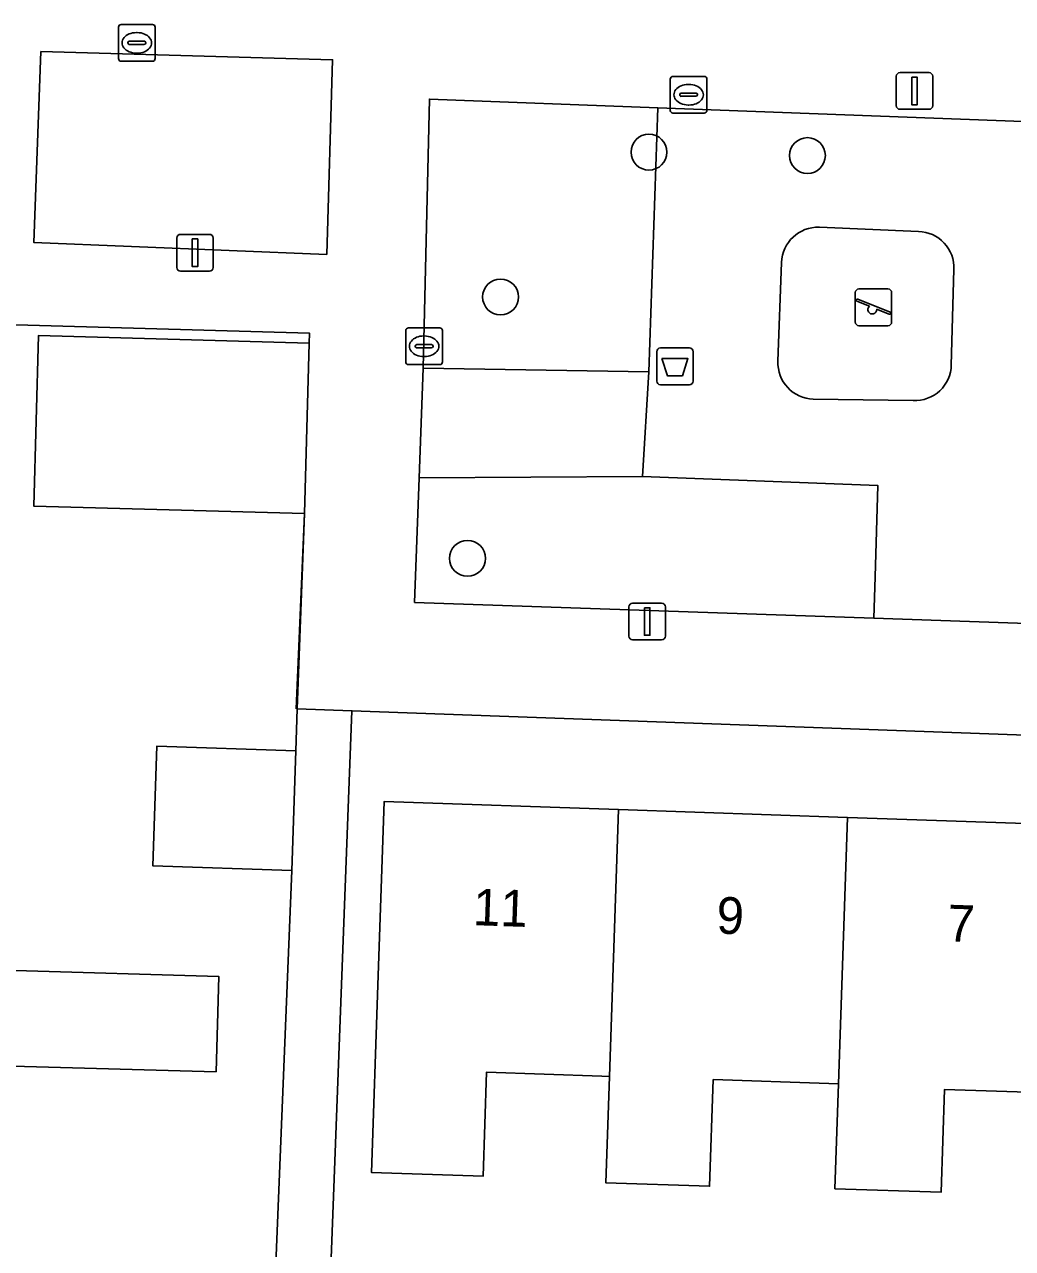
# Model space of a CAD drawing. Extents: x 161354 to 162026, y 386504 to 387460.
# Drawn here: x 161784.86 to 161811.77, y 387261.11 to 387294.44 of the extents above; entities that cross this region are included whole.
import ezdxf

# ---------------------------------------------------------------- set-up
doc = ezdxf.new("R2010")
doc.units = 0
for name, color, linetype in [('IMGEO_Afvalbak', 7, 'Continuous'), ('IMGEO_Boom', 7, 'Continuous'), ('IMGEO_Brandkraan', 7, 'Continuous'), ('IMGEO_Erf', 7, 'Continuous'), ('IMGEO_Groenvoorziening', 7, 'Continuous'), ('IMGEO_Kolk', 7, 'Continuous'), ('IMGEO_Lichtmast', 7, 'Continuous'), ('IMGEO_Muur', 7, 'Continuous'), ('IMGEO_Pand', 7, 'Continuous'), ('IMGEO_Pand_nummerreeks', 7, 'Continuous'), ('IMGEO_Speelvoorziening', 7, 'Continuous'), ('IMGEO_Terreindeel_zand', 7, 'Continuous'), ('IMGEO_Voetpad_open', 7, 'Continuous')]:
    doc.layers.add(name, color=color, linetype=linetype)

msp = doc.modelspace()

# ---------------------------------------------------------------- linework, layer by layer
at = {"layer": 'IMGEO_Afvalbak'}
for p, q in [((161802.078, 387284.73), (161802.078, 387285.53)), ((161802.078, 387285.53), (161802.078, 387284.73)), ((161802.178, 387285.63), (161802.968, 387285.63)), ((161802.968, 387285.63), (161802.178, 387285.63)), ((161803.068, 387285.53), (161803.068, 387284.73)), ((161803.068, 387284.73), (161803.068, 387285.53)), ((161802.968, 387284.63), (161802.178, 387284.63)), ((161802.178, 387284.63), (161802.968, 387284.63))]:
    msp.add_line(p, q, dxfattribs=at)
msp.add_lwpolyline([(161802.221, 387285.344), (161802.925, 387285.344), (161802.776, 387284.874), (161802.37, 387284.874), (161802.221, 387285.344)], dxfattribs=at)
for centre, start, end in [((161802.178, 387285.53), 90, 180), ((161802.178, 387285.53), 90, 180), ((161802.968, 387285.53), 0, 90), ((161802.968, 387285.53), 360, 90), ((161802.178, 387284.73), 180, 270), ((161802.178, 387284.73), 180, 270), ((161802.968, 387284.73), 270, 0), ((161802.968, 387284.73), 270, 0)]:
    msp.add_arc(centre, 0.1, start, end, dxfattribs=at)
at = {"layer": 'IMGEO_Boom'}
for centre in [(161801.866, 387290.964), (161806.182, 387290.869), (161797.824, 387287.019), (161796.924, 387279.902)]:
    msp.add_circle(centre, 0.489, dxfattribs=at)
at = {"layer": 'IMGEO_Brandkraan'}
for p, q in [((161787.49, 387294.439), (161788.342, 387294.439)), ((161787.415, 387293.513), (161787.415, 387294.365)), ((161787.903, 387294.219), (161787.928, 387294.219)), ((161788.416, 387294.365), (161788.416, 387293.513)), ((161787.674, 387293.933), (161787.674, 387293.945)), ((161788.112, 387293.896), (161787.714, 387293.896)), ((161787.717, 387293.982), (161788.115, 387293.982)), ((161788.158, 387293.945), (161788.158, 387293.933)), ((161788.342, 387293.439), (161787.49, 387293.439)), ((161787.926, 387293.659), (161787.901, 387293.659))]:
    msp.add_line(p, q, dxfattribs=at)
for points in [[(161787.49, 387294.439), (161788.342, 387294.439)], [(161787.415, 387293.513), (161787.415, 387294.365)], [(161788.416, 387294.365), (161788.416, 387293.513)], [(161788.342, 387293.439), (161787.49, 387293.439)]]:
    msp.add_lwpolyline(points, dxfattribs=at)
for centre, radius, start, end in [((161787.492, 387294.363), 0.0765, 91.552, 178.448), ((161787.492, 387294.363), 0.0765, 91.552, 178.448), ((161788.34, 387294.363), 0.0765, 1.552, 88.448), ((161788.34, 387294.363), 0.0765, 1.552, 88.448), ((161787.714, 387293.942), 0.0403, 85.8775, 175.7526), ((161787.711, 387293.932), 0.0366, 178.938, 274.7102), ((161788.115, 387293.939), 0.043, 264.8664, 352.4533), ((161788.119, 387293.944), 0.0386, 1.7309, 96.639), ((161787.492, 387293.515), 0.0765, 181.552, 268.448), ((161787.492, 387293.515), 0.0765, 181.552, 268.448), ((161788.34, 387293.515), 0.0765, 271.552, 358.448), ((161788.34, 387293.515), 0.0765, 271.552, 358.448)]:
    msp.add_arc(centre, radius, start, end, dxfattribs=at)
for centre, major_axis, ratio, start_param, end_param in [((161787.902, 387293.939), (-0.387, 0.002), 0.722429, 4.712389, 7.853982), ((161787.927, 387293.939), (-0.39, 0.002), 0.717154, 1.570796, 4.712389)]:
    msp.add_ellipse(centre, major_axis=major_axis, ratio=ratio, start_param=start_param, end_param=end_param, dxfattribs=at)
at = {"layer": 'IMGEO_Erf'}
for points in [[(161791.634, 387258.907), (161792.136, 387271.398), (161788.354, 387271.527), (161788.465, 387274.789), (161792.247, 387274.659), (161792.286, 387275.807), (161792.481, 387281.119), (161785.106, 387281.326), (161785.236, 387285.97), (161792.611, 387285.763), (161792.619, 387286.037), (161782.694, 387286.315), (161782.253, 387286.327), (161762.901, 387287.163)], [(161832.501, 387274.353), (161793.773, 387275.753), (161793.048, 387256.512)], [(161813.026, 387265.335), (161809.917, 387265.441), (161809.821, 387262.639), (161806.929, 387262.738), (161807.026, 387265.593), (161806.764, 387265.602), (161803.616, 387265.71), (161803.516, 387262.803), (161800.691, 387262.9), (161800.79, 387265.797), (161800.582, 387265.804), (161797.444, 387265.912), (161797.347, 387263.075), (161794.305, 387263.179), (161794.48, 387268.282), (161794.651, 387273.279), (161801.038, 387273.06), (161807.274, 387272.847), (161813.47, 387272.635)], [(161784.6, 387268.677), (161790.149, 387268.52), (161790.076, 387265.921), (161784.527, 387266.077)]]:
    msp.add_lwpolyline(points, dxfattribs=at)
at = {"layer": 'IMGEO_Groenvoorziening'}
for points in [[(161793.094, 387288.177), (161793.25, 387293.477), (161785.304, 387293.703), (161785.108, 387288.503)], [(161802.112, 387292.166), (161795.888, 387292.409), (161795.72, 387285.085), (161801.866, 387284.977)], [(161823.043, 387290.453), (161816.511, 387290.675), (161816.421, 387291.631), (161802.112, 387292.166), (161801.866, 387284.977), (161801.688, 387282.135), (161808.096, 387281.886), (161808.03, 387279.398), (161807.994, 387278.269), (161822.589, 387277.765), (161822.737, 387281.914), (161822.77, 387282.813)], [(161808.096, 387281.886), (161801.688, 387282.135), (161795.608, 387282.098), (161795.48, 387278.7), (161807.994, 387278.269), (161808.03, 387279.398)]]:
    msp.add_lwpolyline(points, close=True, dxfattribs=at)
for points in [[(161806.507, 387288.918), (161809.208, 387288.805)], [(161805.377, 387285.268), (161805.473, 387287.954)], [(161810.174, 387287.77), (161810.1, 387285.167)], [(161809.067, 387284.203), (161806.341, 387284.234)]]:
    msp.add_lwpolyline(points, dxfattribs=at)
for centre, radius, start, end in [((161806.473, 387287.918), 1.001, 88.0699, 177.917), ((161809.174, 387287.805), 1.001, 358.02, 88.0302), ((161806.376, 387285.233), 0.999, 177.9755, 268.0114), ((161809.12, 387285.182), 0.98, 266.9047, 359.1375)]:
    msp.add_arc(centre, radius, start, end, dxfattribs=at)
at = {"layer": 'IMGEO_Kolk'}
for p, q in [((161802.445, 387292.1), (161802.445, 387292.952)), ((161802.52, 387293.026), (161803.372, 387293.026)), ((161802.933, 387292.806), (161802.958, 387292.806)), ((161803.446, 387292.952), (161803.446, 387292.1)), ((161802.704, 387292.52), (161802.704, 387292.532)), ((161803.142, 387292.483), (161802.744, 387292.483)), ((161802.747, 387292.569), (161803.145, 387292.569)), ((161803.188, 387292.532), (161803.188, 387292.52)), ((161802.956, 387292.246), (161802.931, 387292.246)), ((161803.372, 387292.026), (161802.52, 387292.026)), ((161795.241, 387285.252), (161795.241, 387286.104)), ((161795.316, 387286.178), (161796.168, 387286.178)), ((161796.242, 387286.104), (161796.242, 387285.252)), ((161795.729, 387285.958), (161795.754, 387285.958)), ((161795.5, 387285.672), (161795.5, 387285.684)), ((161795.938, 387285.635), (161795.54, 387285.635)), ((161795.543, 387285.721), (161795.941, 387285.721)), ((161795.984, 387285.684), (161795.984, 387285.672)), ((161796.168, 387285.178), (161795.316, 387285.178)), ((161795.752, 387285.398), (161795.727, 387285.398))]:
    msp.add_line(p, q, dxfattribs=at)
for points in [[(161802.445, 387292.1), (161802.445, 387292.952)], [(161802.52, 387293.026), (161803.372, 387293.026)], [(161803.446, 387292.952), (161803.446, 387292.1)], [(161803.372, 387292.026), (161802.52, 387292.026)], [(161795.241, 387285.252), (161795.241, 387286.104)], [(161795.316, 387286.178), (161796.168, 387286.178)], [(161796.242, 387286.104), (161796.242, 387285.252)], [(161796.168, 387285.178), (161795.316, 387285.178)]]:
    msp.add_lwpolyline(points, dxfattribs=at)
for centre, radius, start, end in [((161802.522, 387292.95), 0.0765, 91.552, 178.448), ((161802.522, 387292.95), 0.0765, 91.552, 178.448), ((161803.37, 387292.95), 0.0765, 1.552, 88.448), ((161803.37, 387292.95), 0.0765, 1.552, 88.448), ((161802.744, 387292.529), 0.0403, 85.8775, 175.7526), ((161802.741, 387292.519), 0.0366, 178.938, 274.7102), ((161803.145, 387292.526), 0.043, 264.8664, 352.4533), ((161803.149, 387292.531), 0.0386, 1.7309, 96.639), ((161802.522, 387292.102), 0.0765, 181.552, 268.448), ((161802.522, 387292.102), 0.0765, 181.552, 268.448), ((161803.37, 387292.102), 0.0765, 271.552, 358.448), ((161803.37, 387292.102), 0.0765, 271.552, 358.448), ((161795.318, 387286.102), 0.0765, 91.552, 178.448), ((161795.318, 387286.102), 0.0765, 91.552, 178.448), ((161796.166, 387286.102), 0.0765, 1.552, 88.448), ((161796.166, 387286.102), 0.0765, 1.552, 88.448), ((161795.54, 387285.681), 0.0403, 85.8775, 175.7526), ((161795.537, 387285.671), 0.0366, 178.938, 274.7102), ((161795.941, 387285.678), 0.043, 264.8664, 352.4533), ((161795.945, 387285.683), 0.0386, 1.7309, 96.639), ((161795.318, 387285.254), 0.0765, 181.552, 268.448), ((161795.318, 387285.254), 0.0765, 181.552, 268.448), ((161796.166, 387285.254), 0.0765, 271.552, 358.448), ((161796.166, 387285.254), 0.0765, 271.552, 358.448)]:
    msp.add_arc(centre, radius, start, end, dxfattribs=at)
for centre, major_axis, ratio, start_param, end_param in [((161802.932, 387292.526), (-0.387, 0.002), 0.722429, 4.712389, 7.853982), ((161802.957, 387292.526), (-0.39, 0.002), 0.717154, 1.570796, 4.712389), ((161795.728, 387285.678), (-0.387, 0.002), 0.722429, 4.712389, 7.853982), ((161795.753, 387285.678), (-0.39, 0.002), 0.717154, 1.570796, 4.712389)]:
    msp.add_ellipse(centre, major_axis=major_axis, ratio=ratio, start_param=start_param, end_param=end_param, dxfattribs=at)
at = {"layer": 'IMGEO_Lichtmast'}
for p, q in [((161808.704, 387293.129), (161809.494, 387293.129)), ((161809.494, 387293.129), (161808.704, 387293.129)), ((161808.604, 387292.229), (161808.604, 387293.029)), ((161808.604, 387293.029), (161808.604, 387292.229)), ((161809.594, 387293.029), (161809.594, 387292.229)), ((161809.594, 387292.229), (161809.594, 387293.029)), ((161809.494, 387292.129), (161808.704, 387292.129)), ((161808.704, 387292.129), (161809.494, 387292.129)), ((161789.005, 387287.824), (161789.005, 387288.624)), ((161789.005, 387288.624), (161789.005, 387287.824)), ((161789.105, 387288.724), (161789.895, 387288.724)), ((161789.895, 387288.724), (161789.105, 387288.724)), ((161789.995, 387288.624), (161789.995, 387287.824)), ((161789.995, 387287.824), (161789.995, 387288.624)), ((161789.895, 387287.724), (161789.105, 387287.724)), ((161789.105, 387287.724), (161789.895, 387287.724)), ((161801.322, 387277.783), (161801.322, 387278.583)), ((161801.322, 387278.583), (161801.322, 387277.783)), ((161801.422, 387278.683), (161802.212, 387278.683)), ((161802.212, 387278.683), (161801.422, 387278.683)), ((161802.312, 387278.583), (161802.312, 387277.783)), ((161802.312, 387277.783), (161802.312, 387278.583)), ((161802.212, 387277.683), (161801.422, 387277.683)), ((161801.422, 387277.683), (161802.212, 387277.683))]:
    msp.add_line(p, q, dxfattribs=at)
for points in [[(161809.024, 387293.004), (161809.174, 387293.004), (161809.174, 387292.254), (161809.024, 387292.254), (161809.024, 387293.004)], [(161789.425, 387288.599), (161789.575, 387288.599), (161789.575, 387287.849), (161789.425, 387287.849), (161789.425, 387288.599)], [(161801.742, 387278.558), (161801.892, 387278.558), (161801.892, 387277.808), (161801.742, 387277.808), (161801.742, 387278.558)]]:
    msp.add_lwpolyline(points, dxfattribs=at)
for centre, start, end in [((161808.704, 387293.029), 90, 180), ((161808.704, 387293.029), 90, 180), ((161809.494, 387293.029), 0, 90), ((161809.494, 387293.029), 360, 90), ((161808.704, 387292.229), 180, 270), ((161808.704, 387292.229), 180, 270), ((161809.494, 387292.229), 270, 0), ((161809.494, 387292.229), 270, 0), ((161789.105, 387288.624), 90, 180), ((161789.105, 387288.624), 90, 180), ((161789.895, 387288.624), 0, 90), ((161789.895, 387288.624), 360, 90), ((161789.105, 387287.824), 180, 270), ((161789.105, 387287.824), 180, 270), ((161789.895, 387287.824), 270, 0), ((161789.895, 387287.824), 270, 0), ((161801.422, 387278.583), 90, 180), ((161801.422, 387278.583), 90, 180), ((161802.212, 387278.583), 0, 90), ((161802.212, 387278.583), 360, 90), ((161801.422, 387277.783), 180, 270), ((161801.422, 387277.783), 180, 270), ((161802.212, 387277.783), 270, 0), ((161802.212, 387277.783), 270, 0)]:
    msp.add_arc(centre, 0.1, start, end, dxfattribs=at)
at = {"layer": 'IMGEO_Muur'}
msp.add_lwpolyline([(161792.481, 387281.119), (161792.253, 387275.808)], dxfattribs=at)
at = {"layer": 'IMGEO_Pand'}
for points in [[(161792.611, 387285.763), (161785.236, 387285.97), (161785.106, 387281.326), (161792.481, 387281.119)], [(161792.247, 387274.659), (161788.465, 387274.789), (161788.354, 387271.527), (161792.136, 387271.398)], [(161801.038, 387273.06), (161794.651, 387273.279), (161794.48, 387268.282), (161794.305, 387263.179), (161797.347, 387263.075), (161797.444, 387265.912), (161800.582, 387265.804), (161800.79, 387265.797)], [(161807.274, 387272.847), (161801.038, 387273.06), (161800.79, 387265.797), (161800.691, 387262.9), (161803.516, 387262.803), (161803.616, 387265.71), (161806.764, 387265.602), (161807.026, 387265.593)], [(161813.47, 387272.635), (161807.274, 387272.847), (161807.026, 387265.593), (161806.929, 387262.738), (161809.821, 387262.639), (161809.917, 387265.441), (161813.026, 387265.335), (161813.22, 387265.328)], [(161784.6, 387268.677), (161784.527, 387266.077), (161790.076, 387265.921), (161790.149, 387268.52)]]:
    msp.add_lwpolyline(points, close=True, dxfattribs=at)
at = {"layer": 'IMGEO_Speelvoorziening'}
for p, q in [((161807.487, 387286.338), (161807.487, 387287.138)), ((161807.487, 387287.138), (161807.487, 387286.338)), ((161807.587, 387287.238), (161808.377, 387287.238)), ((161808.377, 387287.238), (161807.587, 387287.238)), ((161808.477, 387287.138), (161808.477, 387286.338)), ((161808.477, 387286.338), (161808.477, 387287.138)), ((161807.87, 387286.766), (161807.531, 387286.903)), ((161807.556, 387286.963), (161808.432, 387286.61)), ((161808.408, 387286.55), (161808.068, 387286.687)), ((161808.377, 387286.238), (161807.587, 387286.238)), ((161807.587, 387286.238), (161808.377, 387286.238))]:
    msp.add_line(p, q, dxfattribs=at)
for centre, radius, start, end in [((161807.587, 387287.138), 0.1, 90, 180), ((161807.587, 387287.138), 0.1, 90, 180), ((161808.377, 387287.138), 0.1, 0, 90), ((161808.377, 387287.138), 0.1, 360, 90), ((161807.544, 387286.933), 0.0327, 68.078, 248.078), ((161807.949, 387286.676), 0.12, 130.9928, 5.1632), ((161808.42, 387286.58), 0.0327, 248.078, 68.078), ((161807.587, 387286.338), 0.1, 180, 270), ((161807.587, 387286.338), 0.1, 180, 270), ((161808.377, 387286.338), 0.1, 270, 0), ((161808.377, 387286.338), 0.1, 270, 0)]:
    msp.add_arc(centre, radius, start, end, dxfattribs=at)
at = {"layer": 'IMGEO_Terreindeel_zand'}
for points in [[(161809.208, 387288.805), (161806.507, 387288.918)], [(161805.473, 387287.954), (161805.377, 387285.268)], [(161810.1, 387285.167), (161810.174, 387287.77)], [(161806.341, 387284.234), (161809.067, 387284.203)]]:
    msp.add_lwpolyline(points, dxfattribs=at)
for centre, radius, start, end in [((161806.473, 387287.918), 1.001, 88.0699, 177.917), ((161809.174, 387287.805), 1.001, 358.02, 88.0302), ((161806.376, 387285.233), 0.999, 177.9755, 268.0114), ((161809.12, 387285.182), 0.98, 266.9047, 359.1375)]:
    msp.add_arc(centre, radius, start, end, dxfattribs=at)
at = {"layer": 'IMGEO_Voetpad_open'}
for points in [[(161793.094, 387288.177), (161785.108, 387288.503), (161785.304, 387293.703), (161793.25, 387293.477)], [(161816.421, 387291.631), (161826.596, 387291.172), (161826.563, 387290.32), (161826.271, 387282.691), (161826.236, 387281.792), (161826.077, 387277.645), (161822.589, 387277.765), (161807.994, 387278.269), (161795.48, 387278.7), (161795.608, 387282.098), (161795.72, 387285.085), (161795.888, 387292.409), (161802.112, 387292.166)], [(161801.866, 387284.977), (161795.72, 387285.085), (161795.608, 387282.098), (161801.688, 387282.135)], [(161806.501, 387252.563), (161802.593, 387252.71), (161796.875, 387252.925), (161792.919, 387253.074), (161793.048, 387256.512), (161793.773, 387275.753), (161792.286, 387275.807), (161792.247, 387274.659), (161792.136, 387271.398), (161791.634, 387258.907), (161791.498, 387255.64), (161791.343, 387251.915), (161791.7, 387251.903), (161791.686, 387251.489), (161798.225, 387251.265), (161810.979, 387250.909), (161830.941, 387250.129), (161830.871, 387251.645), (161825.266, 387251.856), (161822.934, 387251.944), (161819.014, 387252.092), (161815.107, 387252.239), (161810.41, 387252.416)]]:
    msp.add_lwpolyline(points, close=True, dxfattribs=at)
msp.add_lwpolyline([(161782.694, 387286.315), (161792.619, 387286.037), (161792.611, 387285.763), (161792.481, 387281.119), (161792.286, 387275.807), (161793.773, 387275.753), (161832.501, 387274.353), (161833.822, 387277.507), (161831.513, 387277.562)], dxfattribs=at)

# ---------------------------------------------------------------- texts
at = {"layer": 'IMGEO_Pand_nummerreeks'}
for s, p in [('11', (161797.06, 387269.915)), ('9', (161803.694, 387269.688)), ('7', (161809.98, 387269.473))]:
    msp.add_text(s, height=1, rotation=358.0405, dxfattribs=at).set_placement(p)

doc.saveas('drawing.dxf')
